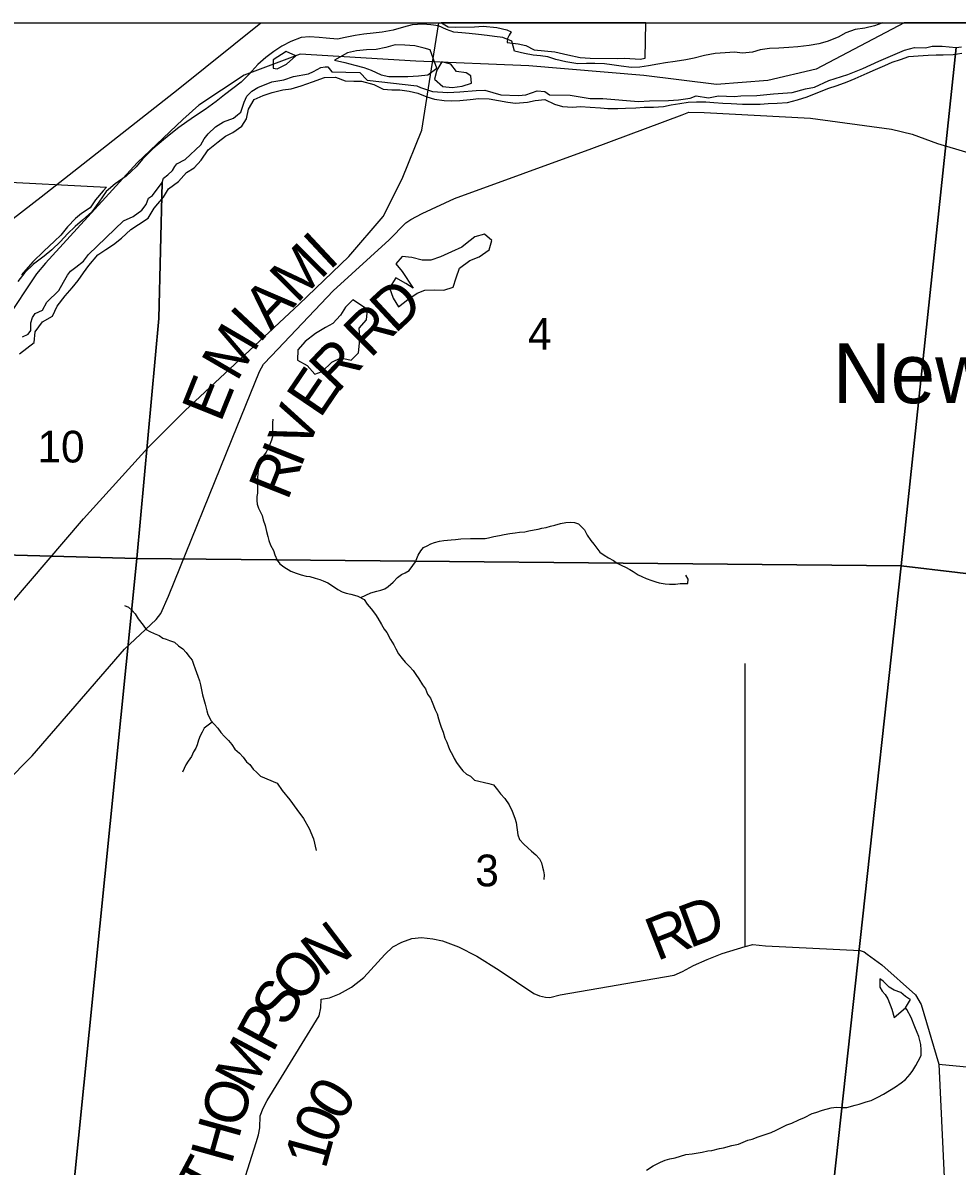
# Model space of a CAD drawing. Extents: x 0 to 34, y 0 to 22.
# Drawn here: x 4.521 to 5.755, y 19.391 to 20.9 of the extents above; entities that cross this region are included whole.
import ezdxf

# ---------------------------------------------------------------- set-up
doc = ezdxf.new("R2010")
doc.units = 0
for name, color, linetype in [('Default', 7, 'Continuous'), ('GM_X_County_Road', 7, 'Continuous'), ('GM_X_County_Road_Text', 7, 'Continuous'), ('GM_X_Major_River', 7, 'Continuous'), ('GM_X_Minor_Lake', 7, 'Continuous'), ('GM_X_Minor_River', 7, 'Continuous'), ('GM_X_Rail_Line', 7, 'Continuous'), ('GM_X_Section', 7, 'Continuous'), ('GM_X_Section_Text', 7, 'Continuous'), ('GM_X_State_Route', 7, 'Continuous'), ('GM_X_Township_Road', 7, 'Continuous'), ('GM_X_Unincorporated_Text', 7, 'Continuous'), ('SH_Data', 7, 'Continuous')]:
    doc.layers.add(name, color=color, linetype=linetype)

msp = doc.modelspace()

# ---------------------------------------------------------------- linework, layer by layer
at = {"layer": 'Default'}
msp.add_lwpolyline([(5.3437, 20.9), (5.0737, 20.9), (5.0739, 20.8999), (5.0829, 20.8948), (5.092, 20.8945), (5.1177, 20.8947), (5.1291, 20.8955), (5.1469, 20.894), (5.1601, 20.891), (5.1661, 20.8882), (5.1633, 20.8837), (5.1609, 20.8792), (5.1608, 20.8739), (5.1751, 20.8724), (5.1853, 20.8703), (5.1962, 20.8644), (5.2234, 20.8618), (5.2407, 20.8576), (5.2569, 20.8542), (5.2702, 20.8535), (5.3058, 20.853), (5.316, 20.8535), (5.336, 20.8523), (5.3429, 20.8532)], close=True, dxfattribs=at)
at = {"layer": 'GM_X_County_Road'}
for points in [[(4.4628, 19.8611), (4.5336, 19.9326), (4.6556, 20.0733), (4.6974, 20.1125), (4.7033, 20.1205), (4.7137, 20.1431), (4.7978, 20.3509), (4.8337, 20.4399), (4.8389, 20.4496), (4.8495, 20.4604), (4.931, 20.5463), (5.005, 20.6137), (5.0269, 20.6359), (5.0335, 20.6403), (5.0486, 20.6483), (5.0909, 20.668), (5.2725, 20.734), (5.3915, 20.7785), (5.4003, 20.7821), (5.4208, 20.7815), (5.5608, 20.7742), (5.6678, 20.7598), (5.695, 20.7529), (5.7288, 20.7406), (5.785, 20.7242)], [(4.8044, 19.3427), (4.8293, 19.4219), (4.8326, 19.432), (4.834, 19.4415), (4.8348, 19.4574), (4.8385, 19.4676), (4.8437, 19.4777), (4.9124, 19.5891), (4.9146, 19.5997), (4.9153, 19.6111), (4.926, 19.6131), (4.9394, 19.6184), (4.9552, 19.6271), (4.9715, 19.64), (4.9993, 19.6704), (5.0098, 19.6804), (5.0217, 19.6866), (5.0348, 19.6915), (5.0477, 19.6927), (5.0625, 19.6908), (5.0753, 19.6882), (5.0963, 19.6804), (5.1207, 19.668), (5.1502, 19.6494), (5.196, 19.6186), (5.2035, 19.6157), (5.2114, 19.614), (5.2171, 19.6135), (5.2305, 19.6169), (5.3811, 19.643), (5.3919, 19.6476), (5.4065, 19.6556), (5.4246, 19.6635), (5.4446, 19.6717), (5.4748, 19.6808), (5.4847, 19.6836), (5.5014, 19.6816), (5.6265, 19.6753), (5.6318, 19.6737), (5.6358, 19.6705), (5.6552, 19.6567), (5.6997, 19.6168), (5.7073, 19.6044), (5.7304, 19.5254), (5.7375, 19.3761)], [(5.7304, 19.5254), (5.7948, 19.5193)]]:
    msp.add_lwpolyline(points, dxfattribs=at)
at = {"layer": 'GM_X_Major_River'}
msp.add_line((5.0863, 20.8457), (5.0746, 20.8486), dxfattribs=at)
for points in [[(5.6559, 20.9), (5.6552, 20.8995), (5.6456, 20.8963), (5.6326, 20.8932), (5.6201, 20.8912), (5.6078, 20.8869), (5.5974, 20.8811), (5.5829, 20.8753), (5.5718, 20.8725), (5.5592, 20.8701), (5.5444, 20.8682), (5.5322, 20.8673), (5.5193, 20.8668), (5.5071, 20.866), (5.4945, 20.8644), (5.4846, 20.8612), (5.4713, 20.8599), (5.4607, 20.8613), (5.4485, 20.8604), (5.4352, 20.8596), (5.4211, 20.8569), (5.4073, 20.8534), (5.3966, 20.8513), (5.3825, 20.849), (5.3696, 20.8474), (5.3593, 20.8453), (5.3471, 20.8433), (5.3357, 20.8417), (5.3246, 20.8412), (5.311, 20.843), (5.2989, 20.8448), (5.2891, 20.8458), (5.2765, 20.8464), (5.2655, 20.8463), (5.2541, 20.8461), (5.2382, 20.8484), (5.225, 20.8517), (5.2145, 20.855), (5.2046, 20.8564), (5.1951, 20.8573), (5.1834, 20.8595), (5.1702, 20.8625), (5.1667, 20.8759), (5.1547, 20.8807), (5.1441, 20.8821), (5.1342, 20.8834), (5.1229, 20.8848), (5.1104, 20.8859), (5.1009, 20.8868), (5.0903, 20.8878), (5.0805, 20.8911), (5.07, 20.8959), (5.0597, 20.8976), (5.0491, 20.8982), (5.0354, 20.8974), (5.0236, 20.8943), (5.0102, 20.8904), (4.9957, 20.8876), (4.9839, 20.8864), (4.9714, 20.8852), (4.9599, 20.8835), (4.947, 20.8807), (4.9367, 20.8787), (4.9219, 20.8798), (4.9124, 20.8808), (4.8995, 20.8814), (4.8889, 20.8805), (4.8751, 20.8755), (4.8632, 20.8693), (4.8528, 20.8623), (4.8419, 20.8542), (4.8315, 20.8449), (4.8198, 20.8319), (4.8093, 20.8218), (4.7877, 20.8048), (4.7765, 20.7963), (4.7618, 20.7856), (4.7494, 20.7775), (4.7379, 20.7694), (4.7274, 20.7617), (4.7166, 20.7536), (4.707, 20.7458), (4.693, 20.7336), (4.6794, 20.7202), (4.6708, 20.7101), (4.6576, 20.6975), (4.6434, 20.6875), (4.6314, 20.6775), (4.6216, 20.6633), (4.6125, 20.6506), (4.6001, 20.6394), (4.5905, 20.6313), (4.5804, 20.6216), (4.571, 20.6116), (4.5594, 20.6004)], [(4.6516, 20.6158), (4.664, 20.6274), (4.674, 20.634), (4.6868, 20.6421), (4.6947, 20.6556), (4.7071, 20.6697), (4.7138, 20.681), (4.7266, 20.6906), (4.7375, 20.7025), (4.7475, 20.7088), (4.7565, 20.7188), (4.7659, 20.7323), (4.779, 20.743), (4.7887, 20.7504), (4.7983, 20.7552), (4.8106, 20.7636), (4.8166, 20.7734), (4.8191, 20.7863), (4.8266, 20.799), (4.8385, 20.8041), (4.8504, 20.808), (4.8645, 20.8115), (4.8756, 20.8128), (4.8889, 20.817), (4.9035, 20.822), (4.9196, 20.8277), (4.934, 20.8282), (4.9468, 20.8237), (4.9582, 20.8231), (4.9684, 20.8229), (4.9847, 20.8187), (4.9971, 20.8127), (5.0084, 20.8117), (5.0191, 20.8118), (5.0312, 20.81), (5.0425, 20.8071), (5.0545, 20.8023), (5.0647, 20.7994), (5.0776, 20.7976), (5.0871, 20.797), (5.0981, 20.7975), (5.1118, 20.7987), (5.1232, 20.8), (5.1369, 20.7997), (5.149, 20.7975), (5.1615, 20.7954), (5.1717, 20.794), (5.1873, 20.7955), (5.1976, 20.7976), (5.2105, 20.7988), (5.2233, 20.7925), (5.2335, 20.7896), (5.2468, 20.7889), (5.2574, 20.7894), (5.2703, 20.7888), (5.2839, 20.7877), (5.2934, 20.7871), (5.3067, 20.7868), (5.317, 20.7873), (5.3303, 20.7878), (5.3413, 20.7887), (5.3538, 20.7888), (5.3668, 20.7896), (5.3771, 20.7917), (5.3885, 20.7937), (5.3995, 20.7954), (5.4106, 20.7959), (5.4227, 20.7956), (5.4333, 20.795), (5.4451, 20.794), (5.4561, 20.7934), (5.4713, 20.7926), (5.4845, 20.7927), (5.4944, 20.7929), (5.5051, 20.7934), (5.5168, 20.7939), (5.5305, 20.7951), (5.5439, 20.7982), (5.5565, 20.8025), (5.5841, 20.8133), (5.596, 20.8172), (5.6094, 20.8222), (5.6201, 20.8266), (5.6358, 20.8338), (5.647, 20.8385), (5.6592, 20.8439), (5.6688, 20.8483), (5.6799, 20.8518), (5.6906, 20.8554), (5.7032, 20.8566), (5.7165, 20.8575), (5.7268, 20.8576), (5.7363, 20.8578), (5.7492, 20.8583), (5.7606, 20.8599)], [(4.8691, 20.862), (4.8517, 20.8513), (4.8519, 20.8403)], [(4.8519, 20.8403), (4.8572, 20.8394), (4.8695, 20.8456), (4.8815, 20.8564), (4.8691, 20.862)], [(5.059, 20.8642), (5.0511, 20.8666), (5.0386, 20.8696), (5.0257, 20.8706), (5.0128, 20.8709), (5.0006, 20.8674), (4.9876, 20.865), (4.9751, 20.8645), (4.9618, 20.8633), (4.9499, 20.8605), (4.9326, 20.8506)], [(4.9326, 20.8506), (4.9462, 20.8477), (4.9594, 20.844), (4.9715, 20.841), (4.9813, 20.8374), (4.9944, 20.8314), (5.0043, 20.8293), (5.0176, 20.829), (5.0297, 20.8291), (5.0434, 20.8303), (5.056, 20.8315), (5.0679, 20.84), (5.0636, 20.8519), (5.059, 20.8642)], [(5.0746, 20.8486), (5.0679, 20.8374), (5.0646, 20.8257), (5.0757, 20.8159), (5.0879, 20.8149), (5.1012, 20.8165), (5.1134, 20.8204), (5.1125, 20.8299)], [(5.1125, 20.8299), (5.1065, 20.8342), (5.0937, 20.836), (5.0863, 20.8457)], [(4.5168, 20.463), (4.5264, 20.4707), (4.5361, 20.4781), (4.5376, 20.4922), (4.5473, 20.5052), (4.5604, 20.5129), (4.5668, 20.5261), (4.577, 20.5396), (4.5863, 20.5504), (4.5942, 20.5601), (4.6016, 20.5702), (4.6083, 20.5799), (4.6204, 20.5937), (4.6308, 20.6007), (4.6412, 20.6073), (4.6516, 20.6158)], [(4.5594, 20.6004), (4.5493, 20.5919), (4.5354, 20.5816), (4.5241, 20.5704), (4.5148, 20.5584)]]:
    msp.add_lwpolyline(points, dxfattribs=at)
at = {"layer": 'GM_X_Minor_Lake'}
for points in [[(5.6928, 19.6108), (5.6902, 19.612), (5.6864, 19.6148), (5.6801, 19.6199), (5.6715, 19.6232), (5.6647, 19.6271), (5.657, 19.6349), (5.6525, 19.6381), (5.6526, 19.6271), (5.6555, 19.6217), (5.6595, 19.6174), (5.6632, 19.6116), (5.6685, 19.5982), (5.6716, 19.5871), (5.6863, 19.6)], [(5.6863, 19.6), (5.6928, 19.6108)]]:
    msp.add_lwpolyline(points, dxfattribs=at)
at = {"layer": 'GM_X_Minor_River'}
msp.add_line((5.0473, 20.9), (5.0469, 20.8981), dxfattribs=at)
for points in [[(5.0365, 20.5496), (5.0268, 20.5559), (5.0137, 20.5635), (5.0054, 20.5504), (5.0103, 20.5366), (5.0172, 20.525), (5.0293, 20.535), (5.0417, 20.5434), (5.052, 20.5473), (5.0642, 20.5477), (5.0771, 20.547), (5.0894, 20.5509), (5.0931, 20.5633), (5.0977, 20.5761), (5.1112, 20.5864), (5.1235, 20.591), (5.1367, 20.6006), (5.1404, 20.6126), (5.1308, 20.6212), (5.1181, 20.6174), (5.1057, 20.6078)], [(5.1057, 20.6078), (5.1007, 20.6038), (5.0872, 20.5977), (5.0726, 20.5912), (5.0599, 20.5866), (5.0485, 20.5869), (5.0346, 20.5903), (5.0221, 20.5918), (5.0138, 20.5821), (5.0219, 20.572), (5.0365, 20.5496)], [(4.9571, 20.5342), (4.9473, 20.5246), (4.9406, 20.5141), (4.9304, 20.503), (4.9208, 20.4979), (4.9076, 20.4899), (4.894, 20.4792), (4.8843, 20.4685), (4.8839, 20.4548), (4.8966, 20.4476), (4.9066, 20.4363), (4.9166, 20.4399), (4.9294, 20.4521), (4.941, 20.4578), (4.9546, 20.4548), (4.9643, 20.4645), (4.9658, 20.477)], [(4.9658, 20.477), (4.966, 20.4853), (4.9652, 20.4971), (4.975, 20.5079), (4.9761, 20.5215), (4.9571, 20.5342)], [(4.8513, 20.3767), (4.8508, 20.3722), (4.8507, 20.3665), (4.851, 20.3615), (4.8517, 20.3565), (4.8497, 20.3493), (4.8465, 20.3414), (4.8425, 20.3331), (4.8375, 20.3267), (4.8355, 20.3214), (4.8327, 20.3161), (4.8318, 20.3104), (4.8313, 20.3047), (4.8308, 20.294), (4.831, 20.2856), (4.8309, 20.2792), (4.8304, 20.2746), (4.8303, 20.2697), (4.8306, 20.2647), (4.8324, 20.2593), (4.835, 20.2543), (4.8372, 20.2497), (4.8386, 20.244), (4.8411, 20.2363), (4.8429, 20.2287), (4.8447, 20.2222), (4.8461, 20.2168), (4.8483, 20.2107), (4.852, 20.2034), (4.8541, 20.198), (4.8571, 20.1907), (4.8604, 20.1861), (4.866, 20.1818), (4.8751, 20.1764), (4.8819, 20.1736), (4.8887, 20.1716), (4.8951, 20.1696), (4.9001, 20.1691), (4.9073, 20.1671), (4.9133, 20.1651), (4.9178, 20.1635), (4.9239, 20.1607), (4.9314, 20.156), (4.9371, 20.1521), (4.9427, 20.149), (4.948, 20.147), (4.9541, 20.1458), (4.959, 20.1446), (4.9635, 20.1433), (4.9718, 20.139), (4.9759, 20.1325), (4.9811, 20.1267), (4.9867, 20.119), (4.99, 20.114), (4.9948, 20.1059), (4.9981, 20.0997), (5.0019, 20.0951), (5.0066, 20.0859), (5.0111, 20.079), (5.0137, 20.0736), (5.017, 20.0671), (5.0222, 20.0609), (5.0259, 20.0563), (5.0315, 20.0504), (5.0364, 20.045), (5.0401, 20.04), (5.0442, 20.0342), (5.049, 20.0262), (5.053, 20.0208), (5.0556, 20.0139), (5.0593, 20.0085), (5.0615, 20.0035), (5.0655, 19.9931), (5.0684, 19.9878), (5.0702, 19.9813), (5.0716, 19.9755), (5.0734, 19.9702), (5.076, 19.9636), (5.0785, 19.956), (5.0811, 19.9506), (5.0832, 19.9445), (5.0851, 19.9399), (5.0884, 19.9337), (5.0906, 19.9291), (5.0939, 19.9237), (5.0984, 19.9172), (5.1021, 19.9126), (5.107, 19.9083), (5.1122, 19.9055), (5.1175, 19.9005)], [(4.9673, 20.1414), (4.9807, 20.1476), (4.9884, 20.1498), (4.9938, 20.1512), (4.9991, 20.1531), (5.0037, 20.156), (5.0103, 20.1616), (5.0158, 20.168), (5.0212, 20.1718), (5.0258, 20.174), (5.0311, 20.1769), (5.0362, 20.1837), (5.0397, 20.1886), (5.0433, 20.1973), (5.0468, 20.203), (5.0504, 20.2075), (5.055, 20.2097), (5.06, 20.2123), (5.0646, 20.2141), (5.0711, 20.2159), (5.0772, 20.2166), (5.0867, 20.2176), (5.0924, 20.2182), (5.0993, 20.2189), (5.1122, 20.2194), (5.1229, 20.2193), (5.1317, 20.2195), (5.1362, 20.2202), (5.1431, 20.222), (5.1504, 20.2234), (5.1565, 20.2248), (5.1641, 20.2259), (5.1714, 20.2269), (5.1767, 20.2276), (5.184, 20.2282), (5.1893, 20.2293), (5.1962, 20.2307), (5.2015, 20.2317), (5.2065, 20.2328), (5.2119, 20.2339), (5.218, 20.2357), (5.2237, 20.2371), (5.231, 20.2393), (5.2382, 20.2403), (5.244, 20.241), (5.2493, 20.2405), (5.2546, 20.2385), (5.2628, 20.2308), (5.2661, 20.2239), (5.2709, 20.2169), (5.275, 20.2119), (5.2828, 20.2011), (5.2888, 20.1972), (5.2945, 20.1937), (5.3009, 20.1902), (5.3058, 20.1867), (5.3122, 20.1835), (5.3167, 20.1815), (5.3224, 20.1784), (5.3269, 20.1756), (5.3337, 20.1713), (5.3382, 20.169), (5.3442, 20.1666), (5.3514, 20.1638), (5.3567, 20.1622), (5.3613, 20.161), (5.3692, 20.1594), (5.3749, 20.1589), (5.3826, 20.1591), (5.389, 20.1598), (5.3944, 20.1601), (5.3993, 20.16), (5.3994, 20.1657), (5.3963, 20.1711)], [(4.6554, 20.1311), (4.6606, 20.1287), (4.6655, 20.1245), (4.6696, 20.1198), (4.6737, 20.1133), (4.68, 20.1048), (4.6841, 20.0994), (4.689, 20.0967), (4.6946, 20.0939), (4.7011, 20.0915), (4.706, 20.0876), (4.7105, 20.0864), (4.715, 20.0848), (4.7215, 20.0824), (4.7267, 20.0778), (4.7327, 20.0735), (4.7368, 20.0689), (4.7405, 20.0639), (4.745, 20.0588), (4.7468, 20.0535), (4.749, 20.0473), (4.7522, 20.0378), (4.7544, 20.0316), (4.7558, 20.0263), (4.7586, 20.0129), (4.7601, 20.0068), (4.7622, 20.0006), (4.764, 19.9919), (4.7654, 19.9869), (4.7698, 19.9788), (4.7739, 19.9742), (4.7788, 19.9688), (4.7825, 19.9634), (4.7877, 19.958), (4.793, 19.9529), (4.7974, 19.9475), (4.8011, 19.9414), (4.8071, 19.9359), (4.812, 19.9309), (4.8164, 19.9244), (4.8209, 19.9212), (4.8254, 19.9147), (4.8302, 19.9104), (4.8351, 19.9058)], [(4.7714, 19.977), (4.7605, 19.9691), (4.7581, 19.9638), (4.7554, 19.9589), (4.753, 19.9532), (4.7514, 19.9471), (4.7497, 19.9426), (4.7466, 19.9377), (4.7438, 19.9316), (4.7395, 19.9256), (4.7364, 19.9207), (4.7344, 19.9158), (4.732, 19.9108)], [(4.8351, 19.9058), (4.8571, 19.8963), (4.8637, 19.8866), (4.8736, 19.8745), (4.8831, 19.8617), (4.8918, 19.8497), (4.8991, 19.8365), (4.9051, 19.8231), (4.9085, 19.8074)], [(5.1175, 19.9005), (5.1363, 19.896), (5.1428, 19.8943), (5.1479, 19.8877), (5.1518, 19.8822), (5.1577, 19.876), (5.1631, 19.8678), (5.1674, 19.8593), (5.1709, 19.8504), (5.1725, 19.8443), (5.1746, 19.8282), (5.1771, 19.8221), (5.1826, 19.8158), (5.1881, 19.8111), (5.1929, 19.8067), (5.1984, 19.802), (5.2035, 19.7965), (5.206, 19.7911), (5.2073, 19.7857), (5.2087, 19.7807), (5.2093, 19.7754), (5.2091, 19.7693)], [(5.6866, 19.5051), (5.6926, 19.5121), (5.6962, 19.5173), (5.7002, 19.5236), (5.703, 19.5296), (5.7071, 19.5371), (5.7073, 19.5443), (5.7068, 19.5515), (5.7038, 19.5619), (5.7017, 19.5673), (5.6989, 19.5746), (5.694, 19.5869), (5.6883, 19.5978), (5.6863, 19.6)], [(5.3446, 19.3857), (5.3535, 19.3911), (5.3632, 19.3961), (5.369, 19.3986), (5.3755, 19.4006), (5.3824, 19.4019), (5.3966, 19.4064), (5.4046, 19.4072), (5.4179, 19.4091), (5.4256, 19.4111), (5.4306, 19.4117), (5.4409, 19.414), (5.4462, 19.4149), (5.457, 19.418), (5.4658, 19.42), (5.4785, 19.4252), (5.4838, 19.4266), (5.4919, 19.4297), (5.5023, 19.4331), (5.5092, 19.4352), (5.5158, 19.4384), (5.5297, 19.4455), (5.5362, 19.4476), (5.5455, 19.4518), (5.5532, 19.455), (5.5632, 19.4603), (5.5682, 19.4617), (5.5767, 19.4648), (5.5885, 19.4678), (5.5954, 19.4687), (5.6011, 19.4681), (5.609, 19.4682), (5.6198, 19.4713), (5.6251, 19.4726), (5.6347, 19.4757), (5.6413, 19.4774), (5.6498, 19.4817), (5.6575, 19.4859), (5.6653, 19.4906), (5.6734, 19.4957), (5.6808, 19.5007), (5.6866, 19.5051)]]:
    msp.add_lwpolyline(points, dxfattribs=at)
at = {"layer": 'GM_X_Rail_Line'}
msp.add_lwpolyline([(4.0971, 19.3526), (4.0971, 19.4175), (4.1034, 19.4841), (4.1353, 19.5729), (4.219, 19.7566), (4.2492, 19.8256), (4.2772, 19.8815), (4.3213, 19.9337), (4.3834, 19.9889), (4.4557, 20.0732), (4.5053, 20.133), (4.6016, 20.2455), (4.6862, 20.3389), (4.7356, 20.3882), (4.8861, 20.5288), (4.9518, 20.5917), (4.997, 20.6442), (5.022, 20.6941), (5.048, 20.7585), (5.0622, 20.8479), (5.0705, 20.9)], dxfattribs=at)
at = {"layer": 'GM_X_Section'}
for points in [[(5.7531, 20.8675), (5.6809, 20.1832), (4.6719, 20.1929), (4.7008, 20.5096), (4.7051, 20.6895), (4.7072, 20.6951), (4.7129, 20.6995), (4.7188, 20.7051), (4.7219, 20.7103), (4.7247, 20.714), (4.7358, 20.7198), (4.7563, 20.739), (4.7607, 20.7469), (4.7658, 20.7536), (4.7758, 20.7628), (4.7862, 20.7694), (4.7996, 20.774), (4.8046, 20.7784), (4.8089, 20.7821), (4.8134, 20.7952), (4.817, 20.8031), (4.8236, 20.8097), (4.8317, 20.8148), (4.85, 20.822), (4.866, 20.825), (4.8786, 20.8292), (4.8984, 20.8329), (4.9049, 20.8358), (4.9145, 20.8409), (4.9202, 20.8419), (4.924, 20.8418), (4.9291, 20.8352), (4.9662, 20.8343), (4.9758, 20.8242), (5.0412, 20.817), (5.0461, 20.8146), (5.0622, 20.8096), (5.0823, 20.808), (5.0982, 20.8088), (5.1195, 20.8109), (5.1312, 20.811), (5.1523, 20.8052), (5.1758, 20.8042), (5.1853, 20.8051), (5.2002, 20.8101), (5.2104, 20.8095), (5.2163, 20.8052), (5.244, 20.8045), (5.2704, 20.8001), (5.287, 20.8), (5.3339, 20.7962), (5.3487, 20.797), (5.3737, 20.7975), (5.3866, 20.7984), (5.4022, 20.8007), (5.4103, 20.8035), (5.4265, 20.8012), (5.4394, 20.8035), (5.4606, 20.8026), (5.469, 20.8036), (5.4902, 20.8042), (5.5122, 20.8063), (5.5369, 20.808), (5.5544, 20.8129), (5.5662, 20.8152), (5.5854, 20.8239), (5.6102, 20.832), (5.6301, 20.8398), (5.6512, 20.8495), (5.6849, 20.8639), (5.6982, 20.8677), (5.713, 20.867), (5.7217, 20.8691), (5.7346, 20.8691)], [(4.6719, 20.1929), (5.6809, 20.1832), (5.5723, 19.1942), (4.5809, 19.2879)], [(5.6809, 20.1832), (6.6475, 20.0689), (6.5612, 19.0743), (5.5723, 19.1942)]]:
    msp.add_lwpolyline(points, close=True, dxfattribs=at)
for points in [[(6.6475, 20.0689), (5.6809, 20.1832), (5.7531, 20.8675), (5.7604, 20.8685)], [(4.3261, 20.699), (4.6319, 20.6833), (4.6272, 20.6781), (4.6174, 20.6662), (4.61, 20.6558), (4.5988, 20.6485), (4.5907, 20.6419), (4.5802, 20.6308), (4.5716, 20.6196), (4.5631, 20.6119), (4.5491, 20.5986), (4.5344, 20.5845), (4.5196, 20.5674)], [(4.521, 20.4856), (4.5283, 20.4892), (4.5318, 20.4937), (4.532, 20.5039), (4.5341, 20.511), (4.5376, 20.5162), (4.5472, 20.5206), (4.5532, 20.5314), (4.5687, 20.5469), (4.575, 20.5578), (4.5802, 20.5671), (4.5841, 20.5723), (4.5914, 20.5775), (4.6015, 20.5855), (4.6081, 20.5941), (4.6543, 20.6388), (4.6669, 20.6446), (4.6785, 20.6526), (4.6843, 20.6601), (4.6872, 20.6687), (4.6926, 20.672), (4.7051, 20.6895), (4.7008, 20.5096), (4.6719, 20.1929), (4.3667, 20.2014)], [(4.3667, 20.2014), (4.6719, 20.1929), (4.5809, 19.2879)]]:
    msp.add_lwpolyline(points, dxfattribs=at)
at = {"layer": 'GM_X_State_Route'}
for points in [[(3.6332, 19.9061), (3.6794, 19.9534), (3.7523, 20.0363), (3.8132, 20.1061), (3.8426, 20.1329), (4, 20.2944), (4.0187, 20.3121), (4.088, 20.3587), (4.1525, 20.3983), (4.3383, 20.5193), (4.4127, 20.568), (4.5454, 20.6702), (4.7265, 20.8124), (4.8353, 20.9)], [(5.9107, 20.9), (5.6847, 20.9), (5.5684, 20.8388), (5.5049, 20.8238), (5.4368, 20.8187), (5.341, 20.8306), (5.1891, 20.8433), (5.04, 20.8494), (4.8872, 20.8586), (4.8135, 20.8309), (4.7537, 20.7914), (4.7327, 20.7726), (4.6723, 20.7153), (4.5511, 20.5828), (4.5394, 20.5687), (4.4986, 20.5071)]]:
    msp.add_lwpolyline(points, dxfattribs=at)
at = {"layer": 'GM_X_Township_Road'}
msp.add_line((5.4748, 19.6808), (5.4748, 20.0544), dxfattribs=at)
at = {"layer": 'SH_Data'}
msp.add_line((2.1, 20.9), (8.9, 20.9), dxfattribs=at)

# ---------------------------------------------------------------- texts
at = {"layer": 'GM_X_County_Road_Text'}
for s, rotation, p in [('I', 43.0553, (4.9259, 20.5721)), ('M', 45.3321, (4.883, 20.5286)), ('D', 42.8319, (5.0126, 20.4886)), ('A', 46.5257, (4.8488, 20.4926)), ('I', 46.9088, (4.833, 20.4756)), ('R', 44.6854, (4.9798, 20.4561)), ('M', 59.6968, (4.8038, 20.425)), ('R', 46.4981, (4.9359, 20.41)), ('E', 68.084, (4.7824, 20.3713)), ('E', 55.8663, (4.9136, 20.3767)), ('V', 68.2998, (4.8966, 20.3331)), ('I', 68.265, (4.888, 20.3114)), ('R', 68.2625, (4.8707, 20.2681)), ('D', 20.5025, (5.4013, 19.6782)), ('R', 21.4484, (5.3581, 19.6612)), ('N', 37.2061, (4.9172, 19.6392)), ('O', 49.1753, (4.8868, 19.6035)), ('S', 60.0746, (4.8693, 19.5726)), ('P', 61.5976, (4.8512, 19.5393)), ('M', 61.8827, (4.8222, 19.4849)), ('O', 74.5592, (4.8101, 19.4398)), ('0', 57.9223, (4.9414, 19.4478)), ('0', 67.7644, (4.9294, 19.4177)), ('H', 74.4476, (4.7967, 19.3915)), ('1', 74.854, (4.9208, 19.3856)), ('T', 61.9331, (4.7717, 19.3415))]:
    msp.add_text(s, height=0.0568, rotation=rotation, dxfattribs=at).set_placement(p)
at = {"layer": 'GM_X_Section_Text'}
for s, height, p in [('4', 0.0419, (5.1881, 20.4684)), ('10', 0.04186, (4.5406, 20.3197)), ('3', 0.0419, (5.1185, 19.7602))]:
    msp.add_text(s, height=height, rotation=0, dxfattribs=at).set_placement(p)
at = {"layer": 'GM_X_Unincorporated_Text'}
msp.add_text('New Baltimore', height=0.078977, rotation=0, dxfattribs=at).set_placement((5.5906, 20.398))

doc.saveas('drawing.dxf')
